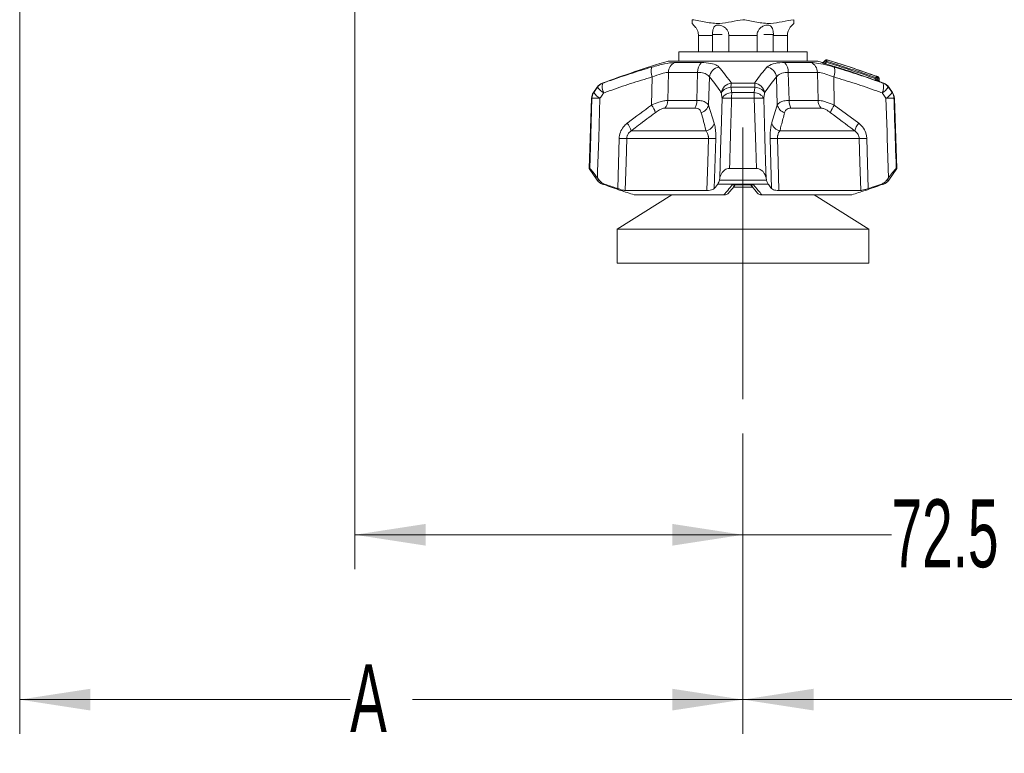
# Model space of a CAD drawing. Header units: millimetres. Extents: x 0 to 1118, y 0 to 864.
# Tile 270 of 390: x 760 to 806, y 344 to 378. Entities that reach past the tile are written whole.
import ezdxf

# ---------------------------------------------------------------- set-up
doc = ezdxf.new("R2010")
doc.units = ezdxf.units.MM
doc.linetypes.add('CENTERX2', pattern=[20.32, 12.7, -2.54, 2.54, -2.54])
doc.styles.add('SLDTEXTSTYLE0', font='TXT', dxfattribs={"width": 0.605})
doc.dimstyles.new('SLDDIMSTYLE0', dxfattribs={"dimtxt": 3.175, "dimasz": 3.302, "dimexe": 0, "dimexo": 0.0625, "dimgap": 0.79375, "dimtad": 0, "dimtih": 1, "dimtoh": 1, "dimdec": 1, "dimlfac": 4, "dimrnd": 1e-09, "dimzin": 12, "dimdsep": 46, "dimtxsty": 'SLDTEXTSTYLE0', "dimsah": 1, "dimcen": 0.09, "dimadec": 0, "dimazin": 3, "dimtfac": 1, "dimtofl": 0, "dimtmove": 0, "dimatfit": 3, "dimfxl": 1, "dimfrac": 2, "dimtolj": 1, "dimtzin": 12, "dimarcsym": 0})
doc.dimstyles.new('SLDDIMSTYLE5', dxfattribs={"dimtxt": 3.175, "dimasz": 3.302, "dimexe": 0, "dimexo": 0.0625, "dimgap": 0.79375, "dimtad": 0, "dimtih": 1, "dimtoh": 1, "dimlfac": 4, "dimrnd": 1e-09, "dimzin": 4, "dimdsep": 46, "dimtxsty": 'SLDTEXTSTYLE0', "dimsah": 1, "dimcen": 0.09, "dimadec": 0, "dimazin": 1, "dimtfac": 1, "dimtofl": 0, "dimtmove": 0, "dimatfit": 3, "dimfxl": 1, "dimfrac": 2, "dimtolj": 1, "dimtzin": 12, "dimarcsym": 0})

# ---------------------------------------------------------------- blocks, each defined once
blk = doc.blocks.new('_D_18')
at = {"color": 7, "linetype": 'Continuous', "lineweight": 0}
for p, q in [((759.883, 401.364), (759.883, 344.453)), ((793.669, 358.501), (793.669, 344.453)), ((759.883, 346.053), (775.321, 346.053)), ((793.669, 346.053), (778.231, 346.053))]:
    blk.add_line(p, q, dxfattribs=at)
for points in [[(759.883, 346.053), (763.185, 345.545), (763.185, 346.561)], [(793.669, 346.053), (790.367, 346.561), (790.367, 345.545)]]:
    blk.add_solid(points, dxfattribs=at)
at = {"color": 7, "linetype": 'Continuous', "lineweight": 0, "insert": (775.321, 347.709), "char_height": 3.175, "attachment_point": 1, "style": 'SLDTEXTSTYLE0'}
blk.add_mtext('A', dxfattribs=at)
blk = doc.blocks.new('_D_19')
at = {"color": 7, "linetype": 'Continuous', "lineweight": 0}
for p, q in [((1014.794, 382.696), (1014.794, 344.453)), ((793.669, 358.501), (793.669, 344.453)), ((793.669, 346.053), (897.562, 346.053)), ((1014.794, 346.053), (910.902, 346.053))]:
    blk.add_line(p, q, dxfattribs=at)
for points in [[(793.669, 346.053), (796.971, 345.545), (796.971, 346.561)], [(1014.794, 346.053), (1011.492, 346.561), (1011.492, 345.545)]]:
    blk.add_solid(points, dxfattribs=at)
at = {"color": 7, "linetype": 'Continuous', "lineweight": 0, "insert": (897.562, 347.709), "char_height": 3.175, "attachment_point": 1, "style": 'SLDTEXTSTYLE0'}
blk.add_mtext('884.50', dxfattribs=at)
blk = doc.blocks.new('_D_20')
at = {"color": 7, "linetype": 'Continuous', "lineweight": 0}
for p, q in [((775.544, 388.699), (775.544, 352.159)), ((793.669, 358.501), (793.669, 352.159)), ((775.544, 353.759), (793.669, 353.759)), ((793.669, 353.759), (800.609, 353.759))]:
    blk.add_line(p, q, dxfattribs=at)
for points in [[(775.544, 353.759), (778.846, 353.251), (778.846, 354.267)], [(793.669, 353.759), (790.367, 354.267), (790.367, 353.251)]]:
    blk.add_solid(points, dxfattribs=at)
at = {"color": 7, "linetype": 'Continuous', "lineweight": 0, "insert": (800.609, 355.416), "char_height": 3.175, "attachment_point": 1, "style": 'SLDTEXTSTYLE0'}
blk.add_mtext('72.5', dxfattribs=at)

msp = doc.modelspace()

# ---------------------------------------------------------------- linework, layer by layer
at = {"color": 7, "linetype": 'Continuous', "lineweight": 15}
for p, q in [((791.5899, 377.1003), (791.5899, 376.3386)), ((792.2507, 377.1003), (792.2498, 377.1511)), ((792.2507, 376.3386), (792.2507, 377.1003)), ((793.0076, 377.1511), (793.0085, 377.1003)), ((793.0085, 377.1003), (793.0085, 376.3386)), ((794.3302, 377.1003), (794.3311, 377.1511)), ((794.3302, 376.3386), (794.3302, 377.1003)), ((795.0889, 377.1511), (795.088, 377.1003)), ((795.088, 377.1003), (795.088, 376.3386)), ((795.7488, 376.3386), (795.7488, 377.1003)), ((790.6694, 376.3386), (790.6694, 375.9011)), ((790.6694, 376.3386), (791.0702, 376.3386)), ((791.0702, 376.3386), (796.6694, 376.3386)), ((796.6694, 375.9011), (796.6694, 376.3386)), ((790.1694, 375.9011), (797.1694, 375.9011)), ((797.5189, 375.944), (797.4508, 375.8629)), ((800.0336, 374.9963), (800.0297, 375.0979)), ((800.067, 374.9339), (800.0739, 374.9314)), ((786.8563, 374.6824), (786.6836, 374.4302)), ((800.6551, 374.4302), (800.4824, 374.6824)), ((786.5964, 374.1651), (786.4819, 370.8857)), ((800.8569, 370.8857), (800.7423, 374.1651)), ((786.4819, 370.8857), (786.8563, 370.3391)), ((786.4819, 370.8857), (786.5091, 370.8857)), ((793.0435, 370.8857), (794.2952, 370.8857)), ((800.4824, 370.3391), (800.8569, 370.8857)), ((800.8296, 370.8857), (800.8569, 370.8857)), ((786.869, 370.4447), (786.9461, 370.3391)), ((792.5672, 370.3391), (792.5907, 370.4447)), ((794.748, 370.4447), (794.7715, 370.3391)), ((800.3926, 370.3391), (800.4697, 370.4447)), ((788.1703, 369.8541), (791.9892, 369.8541)), ((794.1262, 370.0068), (793.2101, 370.0068)), ((793.342, 370.1142), (794.0412, 370.1142)), ((794.0199, 370.1306), (794.3475, 369.7297)), ((795.3495, 369.8541), (799.1684, 369.8541)), ((790.3449, 369.6511), (787.7956, 368.0383)), ((788.5837, 369.6511), (792.7817, 369.6511)), ((794.557, 369.6511), (798.755, 369.6511)), ((799.5431, 368.0383), (796.9938, 369.6511)), ((787.7956, 368.0383), (787.7956, 366.4508)), ((799.5431, 368.0383), (787.7956, 368.0383)), ((799.5431, 366.4508), (799.5431, 368.0383)), ((799.5431, 366.4508), (787.7956, 366.4508))]:
    msp.add_line(p, q, dxfattribs=at)
at = {"color": 9, "linetype": 'Continuous', "lineweight": 0}
for p, q in [((792.2507, 377.1003), (791.5899, 377.1003)), ((792.2498, 377.1511), (792.698, 377.1511)), ((794.3302, 377.1003), (793.0085, 377.1003)), ((795.0889, 377.1511), (794.6407, 377.1511)), ((795.7488, 377.1003), (795.088, 377.1003)), ((790.4942, 375.8352), (791.735, 375.8352)), ((795.6037, 375.8352), (796.8445, 375.8352)), ((797.5841, 375.8911), (797.5473, 375.847)), ((790.192, 375.3744), (790.1605, 374.0658)), ((791.5509, 375.3744), (790.192, 375.3744)), ((791.5149, 374.0658), (791.5509, 375.3744)), ((795.7878, 375.3744), (795.8238, 374.0658)), ((797.1467, 375.3744), (795.7878, 375.3744)), ((797.1782, 374.0658), (797.1467, 375.3744)), ((787.0944, 374.8684), (787.1167, 374.8684)), ((789.4014, 373.8485), (789.4307, 375.1609)), ((792.1046, 375.1609), (792.0648, 373.8485)), ((793.1276, 374.8684), (794.2111, 374.8684)), ((795.2739, 373.8485), (795.2341, 375.1609)), ((797.908, 375.1609), (797.9373, 373.8485)), ((799.8766, 375.0747), (799.8754, 375.1286)), ((799.9342, 375.1286), (799.9364, 375.0329)), ((800.022, 375.0976), (800.0297, 375.0979)), ((800.0257, 375.0017), (800.022, 375.0976)), ((800.222, 374.8684), (800.2443, 374.8684)), ((786.6836, 374.4302), (786.7031, 374.4302)), ((786.8795, 374.6824), (786.8563, 374.6824)), ((794.2308, 374.6824), (793.1079, 374.6824)), ((793.147, 374.4302), (794.1917, 374.4302)), ((800.4824, 374.6824), (800.4592, 374.6824)), ((800.6356, 374.4302), (800.6551, 374.4302)), ((786.6162, 374.1651), (786.5964, 374.1651)), ((790.1605, 374.0658), (791.5149, 374.0658)), ((794.1983, 374.1651), (793.1404, 374.1651)), ((795.8238, 374.0658), (797.1782, 374.0658)), ((800.7423, 374.1651), (800.7225, 374.1651)), ((791.4266, 373.7084), (790.0166, 373.7084)), ((792.0648, 373.8485), (792.3269, 372.9977)), ((797.3221, 373.7084), (795.9121, 373.7084)), ((797.9373, 373.8485), (799.0788, 372.9977)), ((788.45, 372.6403), (791.9465, 372.6403)), ((795.3922, 372.6403), (798.8887, 372.6403)), ((787.8189, 369.9437), (787.8838, 372.2829)), ((792.0558, 372.2829), (788.2388, 372.2829)), ((792.3975, 372.2829), (792.3298, 369.9437)), ((795.0089, 369.9437), (794.9412, 372.2829)), ((799.0999, 372.2829), (795.2829, 372.2829)), ((799.4549, 372.2829), (799.5198, 369.9437)), ((786.8563, 370.3391), (786.9461, 370.3391)), ((792.5672, 370.3391), (794.7715, 370.3391)), ((800.3926, 370.3391), (800.4824, 370.3391)), ((787.2, 370.1531), (787.0944, 370.1531)), ((787.1571, 370.1298), (787.1754, 370.1298)), ((794.843, 370.1531), (792.4957, 370.1531)), ((793.1815, 370.1298), (794.1572, 370.1298)), ((800.2443, 370.1531), (800.1387, 370.1531)), ((800.1633, 370.1298), (800.1816, 370.1298))]:
    msp.add_line(p, q, dxfattribs=at)
at = {"color": 7, "linetype": 'CENTERX2', "lineweight": 0}
msp.add_line((793.6694, 360.1008), (793.6694, 374.3883), dxfattribs=at)
at = {"color": 9, "linetype": 'Continuous', "lineweight": 0, "flags": 128}
for points in [[(797.4512, 375.8563), (797.4786, 375.8891), (797.5185, 375.9367)], [(786.5091, 370.8857), (786.5416, 371.8848), (786.6162, 374.1651)], [(786.9909, 374.1651), (786.9298, 372.3049), (786.8785, 370.7347), (786.869, 370.4447)], [(792.5907, 370.4447), (792.6422, 372.3049), (792.6501, 372.5898), (792.6936, 374.1651)], [(794.2952, 370.8857), (794.2656, 371.8848), (794.1983, 374.1651)], [(794.6451, 374.1651), (794.6965, 372.3049), (794.74, 370.7347), (794.748, 370.4447)], [(800.4697, 370.4447), (800.4089, 372.3049), (800.3996, 372.5898), (800.3478, 374.1651)], [(788.2388, 372.2829), (788.2077, 371.182), (788.1703, 369.8541)], [(791.9892, 369.8541), (792.0256, 371.182), (792.0558, 372.2829)], [(795.2829, 372.2829), (795.3131, 371.182), (795.3495, 369.8541)], [(799.1684, 369.8541), (799.131, 371.182), (799.0999, 372.2829)]]:
    msp.add_lwpolyline(points, dxfattribs=at)
at = {"color": 7, "linetype": 'Continuous', "lineweight": 15}
for centre, radius, start, end in [((790.7944, 377.1003), 0.75, 40.29652, 48.21724), ((796.5444, 377.1003), 0.75, 131.75901, 139.71065), ((804.542, 328.0114), 50, 106.70547, 110.42322), ((782.7968, 328.0114), 50, 73.05145, 73.29453), ((797.3938, 375.9116), 0.075, 253.19389, 319.16387), ((797.5757, 375.895), 0.075, 72.81892, 139.97088), ((782.7968, 328.0114), 50.1875, 69.97798, 72.84742), ((787.2688, 374.3998), 0.5, 110.42322, 145.58702), ((799.9547, 375.095), 0.075, 2.22956, 69.97748), ((800.1086, 374.9987), 0.075, 181.92533, 250.18659), ((782.7968, 328.0114), 50, 69.57678, 69.77688), ((800.0699, 374.3998), 0.5, 34.41298, 69.57678), ((787.0961, 374.1476), 0.5, 145.58702, 178), ((800.2426, 374.1476), 0.5, 2, 34.41298), ((787.2688, 370.6217), 0.5, 214.41298, 249.57678), ((800.0699, 370.6217), 0.5, 290.42322, 325.58702), ((804.542, 417.0101), 50, 249.57678, 249.65351), ((782.7968, 417.0101), 50, 290.34649, 290.42322)]:
    msp.add_arc(centre, radius, start, end, dxfattribs=at)
at = {"color": 9, "linetype": 'Continuous', "lineweight": 0}
for centre, radius, start, end in [((790.6857, 375.3802), 0.4936, 112.82282, 180.67193), ((792.1066, 375.4195), 0.5576, 131.80426, 184.64612), ((795.2321, 375.4195), 0.5576, 355.35388, 48.19574), ((796.6531, 375.3802), 0.4936, 359.32807, 67.17718), ((797.3938, 375.9045), 0.075, 253.13876, 319.94835), ((797.5759, 375.8885), 0.075, 72.92383, 139.95325), ((797.4253, 375.7324), 0.2246, 44.97903, 65.48571), ((797.738, 375.7733), 0.2045, 158.86782, 178.68946), ((797.3986, 375.9641), 0.1994, 338.53815, 358.87536), ((790.0336, 375.4219), 0.6569, 162.49134, 203.41069), ((792.6262, 375.1), 0.5252, 98.36588, 173.3354), ((794.7125, 375.1), 0.5252, 6.6646, 81.63412), ((797.3051, 375.4219), 0.6569, 336.58931, 17.50866), ((787.2913, 374.4014), 0.4986, 110.5039, 145.69581), ((787.6975, 374.7048), 0.6034, 164.26485, 208.45273), ((793.1819, 374.3416), 0.5296, 95.88948, 171.78796), ((794.4656, 374.6333), 1.3586, 170.03354, 177.92726), ((792.8731, 374.6333), 1.3586, 2.07274, 9.96646), ((794.1568, 374.3416), 0.5296, 8.21204, 84.11052), ((800.0543, 374.9936), 0.1953, 155.47466, 176.12354), ((799.7013, 375.2087), 0.1917, 335.30162, 356.35253), ((799.9048, 373.9876), 1.1413, 88.52333, 91.47667), ((799.8667, 375.1338), 0.0678, 355.53907, 67.54728), ((800.0041, 375.0277), 0.0679, 175.61284, 247.26777), ((799.9549, 375.1032), 0.0673, 355.23437, 67.73215), ((800.0929, 374.9962), 0.0674, 175.30448, 247.44733), ((799.6412, 374.7048), 0.6034, 331.54727, 15.73515), ((800.0474, 374.4014), 0.4986, 34.30419, 69.4961), ((787.1168, 374.1477), 0.5009, 145.67047, 178.0118), ((787.4762, 374.9805), 0.9489, 215.44691, 239.24419), ((787.6611, 375.2414), 0.9609, 215.57524, 239.05744), ((793.1303, 374.1297), 0.5531, 92.31446, 148.6768), ((793.1671, 373.8756), 0.555, 92.08216, 148.55966), ((798.7348, 374.1601), 5.5944, 177.23285, 179.94925), ((788.6039, 374.1601), 5.5944, 0.05075, 2.76715), ((794.1716, 373.8756), 0.555, 31.44034, 87.91784), ((794.2084, 374.1297), 0.5531, 31.3232, 87.68554), ((799.6776, 375.2414), 0.9609, 300.94256, 324.42476), ((799.8626, 374.9805), 0.9489, 300.75581, 324.55309), ((800.2219, 374.1477), 0.5009, 1.9882, 34.32953), ((786.8035, 370.4192), 3.7506, 87.13649, 92.86351), ((789.6224, 374.0747), 0.5381, 317.09698, 359.0511), ((790.7687, 374.0606), 0.7462, 331.83652, 0.39922), ((792.917, 368.4578), 5.7116, 87.75836, 92.24164), ((794.4217, 368.4578), 5.7116, 87.75836, 92.24164), ((796.57, 374.0606), 0.7462, 179.60078, 208.16348), ((797.7163, 374.0747), 0.5381, 180.9489, 222.90302), ((800.5352, 370.4192), 3.7506, 87.13649, 92.86351), ((788.5741, 373.2228), 1.0372, 14.98922, 37.10144), ((791.5685, 373.981), 0.5137, 287.48723, 345.04819), ((795.7702, 373.981), 0.5137, 194.95181, 252.51277), ((798.7646, 373.2228), 1.0372, 142.89856, 165.01078), ((787.5516, 372.3919), 0.9321, 15.46111, 40.54465), ((791.8284, 373.1471), 0.5204, 283.12518, 343.31786), ((795.5103, 373.1471), 0.5204, 196.68214, 256.87482), ((799.7871, 372.3919), 0.9321, 139.45535, 164.53889), ((788.0613, 377.9383), 5.6582, 268.20235, 271.79765), ((792.2266, 377.4747), 5.1946, 268.11499, 271.88501), ((795.1121, 377.4747), 5.1946, 268.11499, 271.88501), ((799.2774, 377.9383), 5.6582, 268.20235, 271.79765)]:
    msp.add_arc(centre, radius, start, end, dxfattribs=at)
at = {"color": 7, "linetype": 'Continuous', "lineweight": 15}
for points, knots in [([(791.2937, 377.8386), (791.5076, 377.7993), (791.9347, 377.7207), (792.5515, 377.6245), (793.1276, 377.7483), (793.4886, 377.8085), (793.6694, 377.8386)], [0, 0, 0, 0, 0.2716257, 0.5426871, 0.7711112, 1, 1, 1, 1]), ([(791.2937, 377.6599), (791.2937, 377.6599), (791.2937, 377.6357), (791.2937, 377.7454), (791.2937, 377.8075), (791.2937, 377.8386)], [0, 0, 0, 0, 0.0000052, 0.4985067, 1, 1, 1, 1]), ([(793.6694, 377.8386), (793.8832, 377.7993), (794.3104, 377.7207), (794.9271, 377.6245), (795.5032, 377.7483), (795.8643, 377.8085), (796.045, 377.8386)], [0, 0, 0, 0, 0.2716257, 0.5426871, 0.7711112, 1, 1, 1, 1]), ([(796.045, 377.8386), (796.045, 377.8379), (796.045, 377.8166), (796.045, 377.7163), (796.045, 377.6787), (796.045, 377.6599)], [0, 0, 0, 0, 0.0170046, 0.5089213, 1, 1, 1, 1]), ([(791.367, 377.5853), (791.3668, 377.5855), (791.3664, 377.586), (791.4001, 377.5529), (791.4603, 377.4846), (791.529, 377.3764), (791.5749, 377.259), (791.5843, 377.1825), (791.5881, 377.1511)], [0, 0, 0, 0, 0.0967247, 0.2384027, 0.4574905, 0.6824007, 0.8700194, 1, 1, 1, 1]), ([(792.2498, 377.1511), (792.2497, 377.1843), (792.2495, 377.2593), (792.2679, 377.378), (792.3106, 377.4896), (792.3833, 377.5623), (792.4788, 377.5915), (792.5767, 377.5876), (792.6947, 377.554), (792.8212, 377.4843), (792.9308, 377.3765), (792.9949, 377.259), (793.0039, 377.1825), (793.0076, 377.1511)], [0, 0, 0, 0, 0.0688366, 0.1556097, 0.2749191, 0.3956192, 0.4717783, 0.5482945, 0.6191441, 0.7287045, 0.8411765, 0.9349999, 1, 1, 1, 1]), ([(794.3311, 377.1511), (794.3351, 377.1843), (794.3443, 377.2593), (794.409, 377.378), (794.5227, 377.4896), (794.6616, 377.5623), (794.7875, 377.5915), (794.8813, 377.5876), (794.965, 377.554), (795.0299, 377.4843), (795.0712, 377.3765), (795.0894, 377.259), (795.089, 377.1825), (795.0889, 377.1511)], [0, 0, 0, 0, 0.0688366, 0.1556097, 0.2749191, 0.3956192, 0.4717783, 0.5482945, 0.6191441, 0.7287045, 0.8411765, 0.9349999, 1, 1, 1, 1]), ([(795.7506, 377.1511), (795.7548, 377.1843), (795.7642, 377.2594), (795.8104, 377.3779), (795.882, 377.4902), (795.9457, 377.5604), (795.9759, 377.5894), (795.9726, 377.5862), (795.9717, 377.5853)], [0, 0, 0, 0, 0.1376964, 0.3112719, 0.5499309, 0.7913717, 0.9437157, 1, 1, 1, 1]), ([(791.5881, 377.1511), (791.5887, 377.1412), (791.5897, 377.1243), (791.5898, 377.1073), (791.5899, 377.1003)], [0, 0, 0, 0, 0.5862981, 1, 1, 1, 1]), ([(795.7488, 377.1003), (795.7489, 377.1109), (795.7491, 377.1278), (795.7502, 377.1447), (795.7506, 377.1511)], [0, 0, 0, 0, 0.6229209, 1, 1, 1, 1]), ([(799.8595, 375.0068), (799.8601, 375.0066), (799.8772, 375.0004), (799.9094, 374.9889), (799.9512, 374.9741), (799.969, 374.9681), (799.9779, 374.965)], [0, 0, 0, 0, 0.0129778, 0.3531394, 0.6763966, 1, 1, 1, 1]), ([(786.869, 370.4447), (786.7996, 370.538), (786.6985, 370.6739), (786.5881, 370.8079), (786.5296, 370.8732), (786.5157, 370.8817), (786.5091, 370.8857)], [0, 0, 0, 0, 0.4557364, 0.6638276, 0.8405464, 1, 1, 1, 1]), ([(793.0435, 370.8857), (793.0018, 370.8816), (792.9187, 370.8734), (792.7965, 370.8067), (792.6622, 370.6709), (792.6184, 370.5324), (792.5907, 370.4447)], [0, 0, 0, 0, 0.1616543, 0.3221635, 0.5706653, 1, 1, 1, 1]), ([(794.748, 370.4447), (794.7181, 370.538), (794.6745, 370.6739), (794.5388, 370.8079), (794.423, 370.8732), (794.3363, 370.8817), (794.2952, 370.8857)], [0, 0, 0, 0, 0.45573641, 0.66382755, 0.84054644, 1, 1, 1, 1]), ([(800.8296, 370.8857), (800.8228, 370.8816), (800.8095, 370.8734), (800.7494, 370.8067), (800.6378, 370.6709), (800.5349, 370.5324), (800.4697, 370.4447)], [0, 0, 0, 0, 0.1616543, 0.3221635, 0.5706653, 1, 1, 1, 1]), ([(786.9461, 370.3391), (786.9862, 370.2938), (787.0581, 370.2127), (787.1565, 370.1713), (787.2, 370.1531)], [0, 0, 0, 0, 0.5588157, 1, 1, 1, 1]), ([(792.4957, 370.1531), (792.511, 370.1782), (792.5376, 370.2218), (792.5584, 370.3042), (792.5672, 370.3391)], [0, 0, 0, 0, 0.5768574, 1, 1, 1, 1]), ([(794.7715, 370.3391), (794.7834, 370.2938), (794.8047, 370.2127), (794.8313, 370.1713), (794.843, 370.1531)], [0, 0, 0, 0, 0.5588157, 1, 1, 1, 1]), ([(800.1387, 370.1531), (800.1953, 370.1782), (800.2933, 370.2218), (800.3631, 370.3042), (800.3926, 370.3391)], [0, 0, 0, 0, 0.5768574, 1, 1, 1, 1]), ([(787.1754, 370.1298), (787.4336, 370.0378), (787.9009, 369.8714), (788.3726, 369.7192), (788.5837, 369.6511)], [0, 0, 0, 0, 0.5524745, 1, 1, 1, 1]), ([(787.2, 370.1531), (787.2347, 370.141), (787.3571, 370.0985), (787.5632, 370.0282), (787.7351, 369.9714), (787.8189, 369.9437)], [0, 0, 0, 0, 0.16884399, 0.5946967, 1, 1, 1, 1]), ([(788.1703, 369.8541), (788.1496, 369.8561), (788.1082, 369.86), (787.9905, 369.8901), (787.8872, 369.9214), (787.8276, 369.9408), (787.8189, 369.9437)], [0, 0, 0, 0, 0.3122278, 0.6241372, 0.9449036, 1, 1, 1, 1]), ([(792.3298, 369.9437), (792.31, 369.927), (792.2703, 369.8937), (792.1479, 369.8607), (792.0415, 369.8563), (791.9892, 369.8541)], [0, 0, 0, 0, 0.3366519, 0.6738513, 1, 1, 1, 1]), ([(792.3298, 369.9437), (792.3523, 369.9714), (792.4077, 370.0397), (792.4629, 370.1108), (792.4957, 370.1531)], [0, 0, 0, 0, 0.4060816, 1, 1, 1, 1]), ([(792.9907, 369.7293), (793.0175, 369.7597), (793.1239, 369.8805), (793.228, 370.0162), (793.3058, 370.1178)], [0, 0, 0, 0, 0.2520201, 1, 1, 1, 1]), ([(793.286, 370.1179), (793.3055, 370.1152), (793.3257, 370.1124), (793.3436, 370.1179), (793.3442, 370.118)], [0, 0, 0, 0, 0.9693485, 1, 1, 1, 1]), ([(794.843, 370.1531), (794.8523, 370.141), (794.8851, 370.0985), (794.9404, 370.0282), (794.9864, 369.9714), (795.0089, 369.9437)], [0, 0, 0, 0, 0.168844, 0.5946967, 1, 1, 1, 1]), ([(795.3495, 369.8541), (795.2991, 369.8561), (795.1984, 369.86), (795.0828, 369.8901), (795.0285, 369.9214), (795.0114, 369.9408), (795.0089, 369.9437)], [0, 0, 0, 0, 0.31222784, 0.62413724, 0.94490363, 1, 1, 1, 1]), ([(798.755, 369.6511), (798.9662, 369.7193), (799.438, 369.8714), (799.9052, 370.0379), (800.1633, 370.1298)], [0, 0, 0, 0, 0.4477881, 1, 1, 1, 1]), ([(799.5198, 369.9437), (799.4674, 369.927), (799.3624, 369.8937), (799.2349, 369.8607), (799.1903, 369.8563), (799.1684, 369.8541)], [0, 0, 0, 0, 0.3366519, 0.6738513, 1, 1, 1, 1]), ([(799.5198, 369.9437), (799.6038, 369.9714), (799.8106, 370.0397), (800.0165, 370.1108), (800.1387, 370.1531)], [0, 0, 0, 0, 0.4060816, 1, 1, 1, 1]), ([(792.8168, 369.6511), (792.8078, 369.6511), (792.7961, 369.6511), (792.7844, 369.6511), (792.7817, 369.6511)], [0, 0, 0, 0, 0.7661345, 1, 1, 1, 1]), ([(792.8168, 369.6511), (792.8434, 369.654), (792.8965, 369.6599), (792.9563, 369.692), (792.9798, 369.7228), (792.987, 369.7324)], [0, 0, 0, 0, 0.408641, 0.8172045, 1, 1, 1, 1]), ([(794.5219, 369.6511), (794.4953, 369.654), (794.4422, 369.6599), (794.3822, 369.6921), (794.3586, 369.7232), (794.3513, 369.7329)], [0, 0, 0, 0, 0.40729117, 0.81450517, 1, 1, 1, 1]), ([(794.557, 369.6511), (794.5479, 369.6511), (794.5361, 369.6511), (794.5246, 369.6511), (794.5219, 369.6511)], [0, 0, 0, 0, 0.7663028, 1, 1, 1, 1])]:
    msp.add_open_spline(points, degree=3, knots=knots, dxfattribs=at)
at = {"color": 9, "linetype": 'Continuous', "lineweight": 0}
for points, knots in [([(789.4071, 375.6195), (789.6165, 375.6767), (790.0135, 375.785), (790.3462, 375.8328), (790.475, 375.8348), (790.4942, 375.8352)], [0, 0, 0, 0, 0.4871128, 0.9237817, 1, 1, 1, 1]), ([(791.735, 375.8352), (791.8856, 375.8275), (792.1849, 375.8124), (792.439, 375.7191), (792.5209, 375.6455), (792.5498, 375.6195)], [0, 0, 0, 0, 0.3959631, 0.7869012, 1, 1, 1, 1]), ([(794.7889, 375.6195), (794.8681, 375.6767), (795.0182, 375.785), (795.3709, 375.8328), (795.5736, 375.8348), (795.6037, 375.8352)], [0, 0, 0, 0, 0.4871128, 0.9237817, 1, 1, 1, 1]), ([(796.8445, 375.8352), (796.9556, 375.8275), (797.1764, 375.8124), (797.5779, 375.7191), (797.8394, 375.6455), (797.9316, 375.6195)], [0, 0, 0, 0, 0.3959631, 0.7869012, 1, 1, 1, 1]), ([(797.372, 375.8327), (797.372, 375.834), (797.3719, 375.8384), (797.3719, 375.8385), (797.3719, 375.8386)], [0, 0, 0, 0, 0.2706264, 1, 1, 1, 1]), ([(797.372, 375.8327), (797.3727, 375.8321), (797.3745, 375.8306), (797.3928, 375.8235), (797.429, 375.8109), (797.4787, 375.7948), (797.5153, 375.7836), (797.5336, 375.778)], [0, 0, 0, 0, 0.1315895, 0.3267553, 0.5406101, 0.7705597, 1, 1, 1, 1]), ([(797.4512, 375.8622), (797.4512, 375.8621), (797.4512, 375.862), (797.4512, 375.8575), (797.4512, 375.8563)], [0, 0, 0, 0, 0.7298592, 1, 1, 1, 1]), ([(797.5473, 375.847), (797.5359, 375.847), (797.5137, 375.8469), (797.4854, 375.8483), (797.4693, 375.85), (797.4593, 375.8517), (797.4546, 375.8529), (797.4512, 375.8546), (797.4512, 375.8556), (797.4512, 375.8563)], [0, 0, 0, 0, 0.2516198, 0.4897156, 0.6487439, 0.6966706, 0.8405873, 0.8775747, 1, 1, 1, 1]), ([(797.5185, 375.9367), (797.5184, 375.9384), (797.5183, 375.9418), (797.5182, 375.9443), (797.5182, 375.9432), (797.5182, 375.9432)], [0, 0, 0, 0, 0.4944263, 0.9990503, 1, 1, 1, 1]), ([(797.5473, 375.847), (797.8181, 375.7635), (798.442, 375.5712), (799.2174, 375.3101), (799.721, 375.1303), (799.8766, 375.0747)], [0, 0, 0, 0, 0.346486, 0.7979838, 1, 1, 1, 1]), ([(799.8754, 375.1286), (799.8384, 375.1419), (799.4537, 375.2805), (798.6931, 375.5445), (797.9623, 375.773), (797.5841, 375.8911)], [0, 0, 0, 0, 0.0488393, 0.5078531, 1, 1, 1, 1]), ([(797.5978, 375.9667), (797.5978, 375.9667), (797.5978, 375.9689), (797.5979, 375.9645), (797.5979, 375.9602)], [0, 0, 0, 0, 0.00005639, 1, 1, 1, 1]), ([(797.5979, 375.9602), (797.6236, 375.9524), (798.003, 375.8366), (798.7714, 375.5923), (799.5064, 375.3328), (799.8925, 375.1965)], [0, 0, 0, 0, 0.033255, 0.4921628, 1, 1, 1, 1]), ([(787.1167, 374.8684), (787.1994, 374.8982), (787.6189, 375.0497), (788.3797, 375.3107), (789.0644, 375.5165), (789.4071, 375.6195)], [0, 0, 0, 0, 0.1092201, 0.5542074, 1, 1, 1, 1]), ([(790.192, 375.3744), (790.1789, 375.3742), (790.0897, 375.3731), (789.851, 375.3242), (789.5774, 375.2179), (789.4307, 375.1609)], [0, 0, 0, 0, 0.0743214, 0.5037407, 1, 1, 1, 1]), ([(792.1046, 375.1609), (792.0854, 375.1869), (792.0318, 375.2592), (791.8627, 375.3528), (791.6544, 375.3672), (791.5509, 375.3744)], [0, 0, 0, 0, 0.2194758, 0.6124385, 1, 1, 1, 1]), ([(792.5498, 375.6195), (792.6374, 375.5165), (792.8126, 375.3107), (793.0031, 375.0497), (793.1071, 374.8982), (793.1276, 374.8684)], [0, 0, 0, 0, 0.4457926, 0.8907799, 1, 1, 1, 1]), ([(794.2111, 374.8684), (794.2316, 374.8982), (794.3356, 375.0497), (794.5261, 375.3107), (794.7013, 375.5165), (794.7889, 375.6195)], [0, 0, 0, 0, 0.1092201, 0.5542074, 1, 1, 1, 1]), ([(795.7878, 375.3744), (795.7671, 375.3742), (795.627, 375.3731), (795.3831, 375.3242), (795.2861, 375.2179), (795.2341, 375.1609)], [0, 0, 0, 0, 0.0743214, 0.5037407, 1, 1, 1, 1]), ([(797.908, 375.1609), (797.843, 375.1869), (797.6619, 375.2592), (797.3796, 375.3528), (797.224, 375.3672), (797.1467, 375.3744)], [0, 0, 0, 0, 0.2194758, 0.6124385, 1, 1, 1, 1]), ([(799.8595, 375.0068), (799.704, 375.0623), (799.2012, 375.2419), (798.4269, 375.5026), (797.804, 375.6946), (797.5336, 375.778)], [0, 0, 0, 0, 0.2020262, 0.6535325, 1, 1, 1, 1]), ([(797.9316, 375.6195), (798.2743, 375.5165), (798.959, 375.3107), (799.7198, 375.0497), (800.1393, 374.8982), (800.222, 374.8684)], [0, 0, 0, 0, 0.4457926, 0.89077989, 1, 1, 1, 1]), ([(789.4307, 375.1609), (789.0922, 375.0589), (788.4151, 374.8549), (787.6634, 374.5967), (787.2487, 374.4468), (787.167, 374.4173)], [0, 0, 0, 0, 0.44541705, 0.89065947, 1, 1, 1, 1]), ([(792.6578, 374.4173), (792.638, 374.4468), (792.5375, 374.5967), (792.354, 374.8549), (792.1877, 375.0589), (792.1046, 375.1609)], [0, 0, 0, 0, 0.1093405, 0.554583, 1, 1, 1, 1]), ([(795.2341, 375.1609), (795.151, 375.0589), (794.9847, 374.8549), (794.8012, 374.5967), (794.7007, 374.4468), (794.6809, 374.4173)], [0, 0, 0, 0, 0.445417, 0.8906595, 1, 1, 1, 1]), ([(800.1717, 374.4173), (800.09, 374.4468), (799.6753, 374.5967), (798.9236, 374.8549), (798.2465, 375.0589), (797.908, 375.1609)], [0, 0, 0, 0, 0.1093405, 0.554583, 1, 1, 1, 1]), ([(799.9364, 375.0329), (799.9319, 375.0358), (799.9225, 375.0419), (799.9011, 375.0569), (799.8851, 375.0685), (799.8766, 375.0747)], [0, 0, 0, 0, 0.3071967, 0.6309697, 1, 1, 1, 1]), ([(799.8925, 375.1965), (799.8958, 375.1953), (799.9095, 375.1906), (799.9337, 375.1822), (799.9597, 375.173), (799.9753, 375.1673), (799.9804, 375.1654)], [0, 0, 0, 0, 0.1117814, 0.4679812, 0.8241846, 1, 1, 1, 1]), ([(800.022, 375.0976), (800.0168, 375.0995), (800.0013, 375.1051), (799.9753, 375.1144), (799.9512, 375.1228), (799.9375, 375.1275), (799.9342, 375.1286)], [0, 0, 0, 0, 0.1758217, 0.5320297, 0.8882229, 1, 1, 1, 1]), ([(799.9364, 375.0329), (799.9418, 375.031), (799.9576, 375.0257), (799.9874, 375.0154), (800.0118, 375.0067), (800.0257, 375.0017)], [0, 0, 0, 0, 0.18121548, 0.53120743, 1, 1, 1, 1]), ([(800.067, 374.9339), (800.066, 374.9343), (800.0521, 374.9393), (800.0278, 374.9479), (799.9991, 374.9579), (799.9833, 374.9632), (799.9779, 374.965)], [0, 0, 0, 0, 0.0332136, 0.4688032, 0.8187908, 1, 1, 1, 1]), ([(800.033, 374.9962), (800.0332, 374.9961), (800.0335, 374.9959), (800.0315, 374.9973), (800.0284, 374.9997), (800.0257, 375.0017)], [0, 0, 0, 0, 0.2654676, 0.3775677, 1, 1, 1, 1]), ([(800.0739, 374.9314), (800.0765, 374.9305), (800.0824, 374.9284), (800.0814, 374.9288), (800.0808, 374.929)], [0, 0, 0, 0, 0.4404638, 1, 1, 1, 1]), ([(786.7031, 374.4302), (786.746, 374.4915), (786.8047, 374.5756), (786.8636, 374.6596), (786.8795, 374.6824)], [0, 0, 0, 0, 0.7289501, 1, 1, 1, 1]), ([(787.167, 374.4173), (787.1511, 374.3945), (787.0924, 374.3105), (787.0337, 374.2264), (786.9909, 374.1651)], [0, 0, 0, 0, 0.2710124, 1, 1, 1, 1]), ([(792.6936, 374.1651), (792.6849, 374.2264), (792.673, 374.3105), (792.661, 374.3945), (792.6578, 374.4173)], [0, 0, 0, 0, 0.7289876, 1, 1, 1, 1]), ([(793.1079, 374.6824), (793.1115, 374.6596), (793.1245, 374.5756), (793.1375, 374.4915), (793.147, 374.4302)], [0, 0, 0, 0, 0.2710499, 1, 1, 1, 1]), ([(794.1917, 374.4302), (794.2012, 374.4915), (794.2142, 374.5756), (794.2272, 374.6596), (794.2308, 374.6824)], [0, 0, 0, 0, 0.7289501, 1, 1, 1, 1]), ([(794.6809, 374.4173), (794.6777, 374.3945), (794.6657, 374.3105), (794.6538, 374.2264), (794.6451, 374.1651)], [0, 0, 0, 0, 0.27101243, 1, 1, 1, 1]), ([(800.3478, 374.1651), (800.305, 374.2264), (800.2463, 374.3105), (800.1876, 374.3945), (800.1717, 374.4173)], [0, 0, 0, 0, 0.7289876, 1, 1, 1, 1]), ([(800.4592, 374.6824), (800.4751, 374.6596), (800.534, 374.5756), (800.5927, 374.4915), (800.6356, 374.4302)], [0, 0, 0, 0, 0.2710499, 1, 1, 1, 1]), ([(789.4014, 373.8485), (789.5177, 373.895), (789.7212, 373.9763), (789.9835, 374.0504), (790.1007, 374.0606), (790.1605, 374.0658)], [0, 0, 0, 0, 0.3953867, 0.6917534, 1, 1, 1, 1]), ([(791.5149, 374.0658), (791.5817, 374.0623), (791.7334, 374.0544), (791.9449, 373.9878), (792.0206, 373.8998), (792.0648, 373.8485)], [0, 0, 0, 0, 0.2471643, 0.5613264, 1, 1, 1, 1]), ([(793.1404, 374.1651), (793.1306, 373.8321), (793.0983, 372.739), (793.066, 371.6458), (793.0435, 370.8857)], [0, 0, 0, 0, 0.3046449, 1, 1, 1, 1]), ([(795.2739, 373.8485), (795.3126, 373.895), (795.3803, 373.9763), (795.5789, 374.0504), (795.7411, 374.0606), (795.8238, 374.0658)], [0, 0, 0, 0, 0.3953867, 0.6917534, 1, 1, 1, 1]), ([(797.1782, 374.0658), (797.2251, 374.0623), (797.3315, 374.0544), (797.5867, 373.9878), (797.8082, 373.8998), (797.9373, 373.8485)], [0, 0, 0, 0, 0.2471643, 0.5613264, 1, 1, 1, 1]), ([(800.7225, 374.1651), (800.7334, 373.8321), (800.7693, 372.739), (800.8048, 371.6458), (800.8296, 370.8857)], [0, 0, 0, 0, 0.3046449, 1, 1, 1, 1]), ([(788.2599, 372.9977), (788.2748, 373.0093), (788.6502, 373.3), (789.0334, 373.5798), (789.4014, 373.8485)], [0, 0, 0, 0, 0.0396607, 1, 1, 1, 1]), ([(789.576, 373.491), (789.3111, 373.2955), (788.9475, 373.0273), (788.5759, 372.7388), (788.4647, 372.6519), (788.45, 372.6403)], [0, 0, 0, 0, 0.6998938, 0.960207, 1, 1, 1, 1]), ([(790.0166, 373.7084), (789.9825, 373.7035), (789.9138, 373.6935), (789.7574, 373.6158), (789.6434, 373.5374), (789.576, 373.491)], [0, 0, 0, 0, 0.2874999, 0.5791325, 1, 1, 1, 1]), ([(791.7229, 373.491), (791.7017, 373.5422), (791.6667, 373.6269), (791.5507, 373.6979), (791.4639, 373.7052), (791.4266, 373.7084)], [0, 0, 0, 0, 0.4646405, 0.7701578, 1, 1, 1, 1]), ([(791.9465, 372.6403), (791.9436, 372.6519), (791.8688, 372.9416), (791.7943, 373.2219), (791.7229, 373.491)], [0, 0, 0, 0, 0.0397941, 1, 1, 1, 1]), ([(795.0118, 372.9977), (795.0152, 373.0093), (795.101, 373.3), (795.1892, 373.5798), (795.2739, 373.8485)], [0, 0, 0, 0, 0.0396607, 1, 1, 1, 1]), ([(795.6158, 373.491), (795.5637, 373.2955), (795.4923, 373.0273), (795.4176, 372.7388), (795.3951, 372.6519), (795.3922, 372.6403)], [0, 0, 0, 0, 0.6998938, 0.960207, 1, 1, 1, 1]), ([(795.9121, 373.7084), (795.8659, 373.7035), (795.7728, 373.6935), (795.6661, 373.6158), (795.6345, 373.5374), (795.6158, 373.491)], [0, 0, 0, 0, 0.2874999, 0.5791325, 1, 1, 1, 1]), ([(797.7627, 373.491), (797.6881, 373.5422), (797.5645, 373.6269), (797.4105, 373.6979), (797.3487, 373.7052), (797.3221, 373.7084)], [0, 0, 0, 0, 0.4646405, 0.7701578, 1, 1, 1, 1]), ([(798.8887, 372.6403), (798.874, 372.6519), (798.5034, 372.9416), (798.1255, 373.2219), (797.7627, 373.491)], [0, 0, 0, 0, 0.0397941, 1, 1, 1, 1]), ([(788.2599, 372.9977), (788.2003, 372.9448), (788.0677, 372.8269), (787.9222, 372.58), (787.8966, 372.382), (787.8838, 372.2829)], [0, 0, 0, 0, 0.28942637, 0.64444415, 1, 1, 1, 1]), ([(788.45, 372.6403), (788.4162, 372.6145), (788.3442, 372.5594), (788.2861, 372.4697), (788.249, 372.3752), (788.2434, 372.3249), (788.2388, 372.2829)], [0, 0, 0, 0, 0.3119994, 0.6652648, 0.7209637, 1, 1, 1, 1]), ([(791.9465, 372.6403), (791.9724, 372.6048), (792.0156, 372.5454), (792.0444, 372.4418), (792.0562, 372.3593), (792.0559, 372.3134), (792.0558, 372.2829)], [0, 0, 0, 0, 0.4151069, 0.6937438, 0.7969189, 1, 1, 1, 1]), ([(792.3975, 372.2829), (792.3983, 372.3434), (792.4004, 372.5127), (792.38, 372.777), (792.3445, 372.9242), (792.3269, 372.9977)], [0, 0, 0, 0, 0.21754792, 0.6095208, 1, 1, 1, 1]), ([(795.0118, 372.9977), (794.9985, 372.9448), (794.9687, 372.8269), (794.9403, 372.58), (794.9409, 372.382), (794.9412, 372.2829)], [0, 0, 0, 0, 0.2894264, 0.6444441, 1, 1, 1, 1]), ([(795.3922, 372.6403), (795.3726, 372.6145), (795.3308, 372.5594), (795.3006, 372.4697), (795.2837, 372.3752), (795.2833, 372.3249), (795.2829, 372.2829)], [0, 0, 0, 0, 0.3119994, 0.6652648, 0.7209637, 1, 1, 1, 1]), ([(798.8887, 372.6403), (798.9335, 372.6048), (799.0084, 372.5454), (799.0658, 372.4418), (799.0931, 372.3593), (799.0972, 372.3134), (799.0999, 372.2829)], [0, 0, 0, 0, 0.4151069, 0.6937438, 0.7969189, 1, 1, 1, 1]), ([(799.4549, 372.2829), (799.4494, 372.3434), (799.4339, 372.5127), (799.3168, 372.777), (799.158, 372.9242), (799.0788, 372.9977)], [0, 0, 0, 0, 0.2175479, 0.6095208, 1, 1, 1, 1]), ([(792.7817, 369.6511), (792.8417, 369.7193), (792.9756, 369.8714), (793.1082, 370.0379), (793.1815, 370.1298)], [0, 0, 0, 0, 0.4477881, 1, 1, 1, 1]), ([(793.1815, 370.1298), (793.1821, 370.1296), (793.2007, 370.1246), (793.2362, 370.1159), (793.2699, 370.1173), (793.286, 370.1179)], [0, 0, 0, 0, 0.0162171, 0.529423, 1, 1, 1, 1]), ([(793.3091, 370.1178), (793.3072, 370.1153), (793.2944, 370.0989), (793.2606, 370.0944), (793.2195, 370.1038), (793.1914, 370.1221), (793.1818, 370.1295), (793.1815, 370.1298)], [0, 0, 0, 0, 0.05744734, 0.38328441, 0.7882808, 0.99351209, 1, 1, 1, 1]), ([(794.1572, 370.1298), (794.1569, 370.1295), (794.1473, 370.1221), (794.1192, 370.104), (794.0779, 370.0936), (794.0401, 370.1015), (794.0239, 370.1237), (794.0185, 370.1312)], [0, 0, 0, 0, 0.0058481, 0.1908398, 0.555896, 0.8495995, 1, 1, 1, 1]), ([(794.0413, 370.1178), (794.0612, 370.1169), (794.0987, 370.1153), (794.138, 370.1246), (794.1566, 370.1296), (794.1572, 370.1298)], [0, 0, 0, 0, 0.5231091, 0.9853921, 1, 1, 1, 1]), ([(794.1572, 370.1298), (794.2305, 370.0378), (794.3632, 369.8714), (794.4971, 369.7192), (794.557, 369.6511)], [0, 0, 0, 0, 0.5524745, 1, 1, 1, 1])]:
    msp.add_open_spline(points, degree=3, knots=knots, dxfattribs=at)

# ---------------------------------------------------------------- dimensions: what is measured, and where the dimension line sits
at = {"color": 7, "linetype": 'Continuous', "lineweight": 0}
dim = msp.add_linear_dim(base=(759.8826, 346.053), p1=(793.6694, 360.1008), p2=(759.8826, 402.9636), text='A', dimstyle='SLDDIMSTYLE0', dxfattribs=at)
dim.commit()
dim.dimension.update_dxf_attribs({"geometry": '_D_18', "text_midpoint": (776.776, 346.053), "dimtype": 160})
for base, p2, dimstyle, picture, middle in [((775.5444, 353.7591), (775.5444, 380.4654), 'SLDDIMSTYLE0', '_D_20', (804.8533, 353.7591)), ((1014.7944, 346.053), (1014.7944, 384.2958), 'SLDDIMSTYLE5', '_D_19', (904.2319, 346.053))]:
    dim = msp.add_linear_dim(base=base, p1=(793.6694, 360.1008), p2=p2, dimstyle=dimstyle, dxfattribs=at)
    dim.commit()
    dim.dimension.update_dxf_attribs({"geometry": picture, "text_midpoint": middle, "dimtype": 160})

doc.saveas('drawing.dxf')
